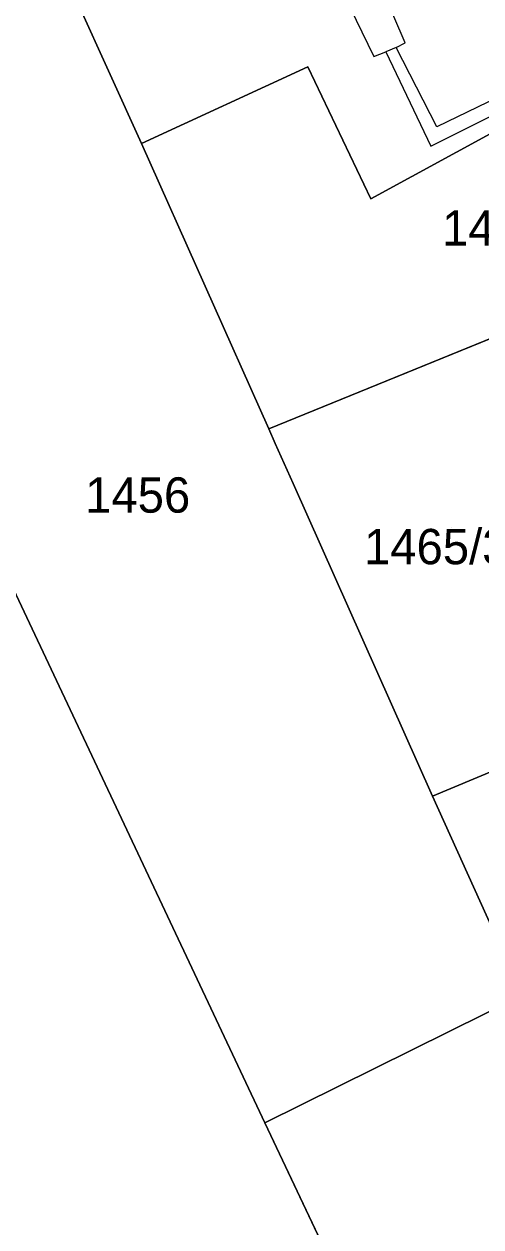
# Model space of a CAD drawing. Extents: x -263943 to -261149, y -1236934 to -1230686.
# Drawn here: x -262804.7 to -262778.8, y -1235182.6 to -1235114.5 of the extents above; entities that cross this region are included whole.
import ezdxf

# ---------------------------------------------------------------- set-up
doc = ezdxf.new("R2010")
doc.units = 0
for name, color, linetype in [('body_kn', 7, 'Continuous'), ('kladpar_druhypozemkov', 7, 'Continuous'), ('kladpar_hranice', 7, 'Continuous'), ('kladpar_parcelnecisla', 7, 'Continuous'), ('kladpar_plochy', 7, 'Continuous'), ('zappar_hrandruhpozemk', 7, 'Continuous')]:
    doc.layers.add(name, color=color, linetype=linetype)

msp = doc.modelspace()

# ---------------------------------------------------------------- linework, layer by layer
at = {"layer": 'body_kn'}
for p, q in [((-262783.1, -1235115.56), (-262783.1, -1235115.56)), ((-262784.2, -1235116.07), (-262784.2, -1235116.07)), ((-262783.61, -1235115.82), (-262783.61, -1235115.82)), ((-262783.61, -1235115.82), (-262783.61, -1235115.82)), ((-262788.61, -1235116.92), (-262788.61, -1235116.92)), ((-262784.88, -1235116.33), (-262784.88, -1235116.33)), ((-262781.31, -1235120.31), (-262781.31, -1235120.31)), ((-262798.03, -1235121.25), (-262798.03, -1235121.25)), ((-262798.03, -1235121.25), (-262798.03, -1235121.25)), ((-262781.65, -1235121.41), (-262781.65, -1235121.41)), ((-262785.05, -1235124.38), (-262785.05, -1235124.38)), ((-262790.83, -1235137.4), (-262790.83, -1235137.4)), ((-262790.83, -1235137.4), (-262790.83, -1235137.4)), ((-262790.46, -1235138.23), (-262790.46, -1235138.23)), ((-262789.45, -1235140.5), (-262789.45, -1235140.5)), ((-262789.45, -1235140.5), (-262789.45, -1235140.5)), ((-262781.56, -1235158.2), (-262781.56, -1235158.2)), ((-262781.56, -1235158.2), (-262781.56, -1235158.2)), ((-262791.05, -1235176.69), (-262791.05, -1235176.69)), ((-262791.05, -1235176.69), (-262791.05, -1235176.69))]:
    msp.add_line(p, q, dxfattribs=at)
at = {"layer": 'kladpar_druhypozemkov'}
for p, q in [((-262798.77, -1235140.15), (-262798.77, -1235140.15)), ((-262780.47, -1235142.99), (-262780.47, -1235142.99))]:
    msp.add_line(p, q, dxfattribs=at)
at = {"layer": 'kladpar_hranice'}
for points in [[(-262770.96, -1235116.07), (-262770.71, -1235116.57), (-262785.05, -1235124.38), (-262788.61, -1235116.92), (-262798.03, -1235121.25), (-262803.46, -1235109.3), (-262773.42, -1235095.38), (-262770.97, -1235100.89), (-262777.07, -1235103.95), (-262770.96, -1235116.07)], [(-262798.03, -1235121.25), (-262788.61, -1235116.92), (-262785.05, -1235124.38), (-262770.71, -1235116.57), (-262770.96, -1235116.07), (-262777.07, -1235103.95), (-262770.97, -1235100.89), (-262760.15, -1235124.92), (-262790.83, -1235137.4), (-262798.03, -1235121.25)], [(-262791.05, -1235176.69), (-262805.91, -1235145.16), (-262819.32, -1235117.02), (-262803.46, -1235109.3), (-262798.03, -1235121.25), (-262790.83, -1235137.4), (-262790.46, -1235138.23), (-262789.45, -1235140.5), (-262781.56, -1235158.2), (-262776.46, -1235169.47), (-262791.05, -1235176.69)], [(-262804.86, -1235200.94), (-262807.06, -1235201.96), (-262829.24, -1235154.33), (-262841.55, -1235127.8), (-262827.04, -1235120.76), (-262820.68, -1235117.7), (-262819.32, -1235117.02), (-262805.91, -1235145.16), (-262791.05, -1235176.69), (-262783.91, -1235191.77)], [(-262790.83, -1235137.4), (-262760.15, -1235124.92), (-262759.86, -1235125.56), (-262758.6, -1235128.36)], [(-262758.6, -1235128.36), (-262750.94, -1235145.38), (-262774.2, -1235155.12), (-262781.56, -1235158.2), (-262789.45, -1235140.5), (-262790.46, -1235138.23), (-262790.83, -1235137.4)], [(-262781.56, -1235158.2), (-262774.2, -1235155.12), (-262769.67, -1235165.99), (-262771.88, -1235166.92), (-262768.21, -1235174.09), (-262773.3, -1235176.25), (-262776.46, -1235169.47), (-262781.56, -1235158.2)], [(-262783.91, -1235191.77), (-262791.05, -1235176.69), (-262776.46, -1235169.47), (-262773.3, -1235176.25), (-262764.97, -1235194.16), (-262758.74, -1235207.82), (-262773.28, -1235214.22), (-262783.91, -1235191.77)]]:
    msp.add_lwpolyline(points, dxfattribs=at)
at = {"layer": 'kladpar_plochy'}
for p, q in [((-262790.83, -1235137.4), (-262760.15, -1235124.92)), ((-262790.46, -1235138.23), (-262790.83, -1235137.4)), ((-262789.45, -1235140.5), (-262790.46, -1235138.23)), ((-262781.56, -1235158.2), (-262789.45, -1235140.5)), ((-262805.91, -1235145.16), (-262791.05, -1235176.69)), ((-262774.2, -1235155.12), (-262781.56, -1235158.2)), ((-262791.05, -1235176.69), (-262783.91, -1235191.77))]:
    msp.add_line(p, q, dxfattribs=at)
for points in [[(-262770.96, -1235116.07), (-262770.71, -1235116.57), (-262785.05, -1235124.38), (-262788.61, -1235116.92), (-262798.03, -1235121.25), (-262803.46, -1235109.3), (-262773.42, -1235095.38), (-262770.97, -1235100.89), (-262777.07, -1235103.95)], [(-262798.03, -1235121.25), (-262788.61, -1235116.92), (-262785.05, -1235124.38), (-262770.71, -1235116.57), (-262770.96, -1235116.07), (-262777.07, -1235103.95), (-262770.97, -1235100.89), (-262760.15, -1235124.92), (-262790.83, -1235137.4)], [(-262791.05, -1235176.69), (-262805.91, -1235145.16), (-262819.32, -1235117.02), (-262803.46, -1235109.3), (-262798.03, -1235121.25), (-262790.83, -1235137.4), (-262790.46, -1235138.23), (-262789.45, -1235140.5), (-262781.56, -1235158.2), (-262776.46, -1235169.47)], [(-262781.56, -1235158.2), (-262774.2, -1235155.12), (-262769.67, -1235165.99), (-262771.88, -1235166.92), (-262768.21, -1235174.09), (-262773.3, -1235176.25), (-262776.46, -1235169.47)], [(-262783.91, -1235191.77), (-262791.05, -1235176.69), (-262776.46, -1235169.47), (-262773.3, -1235176.25), (-262764.97, -1235194.16), (-262758.74, -1235207.82), (-262773.28, -1235214.22)]]:
    msp.add_lwpolyline(points, close=True, dxfattribs=at)
at = {"layer": 'zappar_hrandruhpozemk'}
msp.add_line((-262772.07, -1235115.81), (-262781.31, -1235120.31), dxfattribs=at)
for points in [[(-262782.76, -1235106.75), (-262781.23, -1235110.14), (-262786.57, -1235112.85), (-262784.88, -1235116.33), (-262784.2, -1235116.07), (-262781.65, -1235121.41), (-262770.96, -1235116.07)], [(-262783.61, -1235115.82), (-262783.1, -1235115.56), (-262783.74, -1235114.06), (-262784.37, -1235112.6), (-262783.31, -1235112.08), (-262782.6, -1235111.73)], [(-262781.31, -1235120.31), (-262783.61, -1235115.82), (-262784.2, -1235116.07)]]:
    msp.add_lwpolyline(points, dxfattribs=at)

# ---------------------------------------------------------------- texts
at = {"layer": 'kladpar_parcelnecisla'}
for s, p in [('1465/1', (-262781.016, -1235127.03)), ('1456', (-262801.226, -1235142.15)), ('1465/3', (-262785.438, -1235145.07))]:
    msp.add_text(s, height=2, dxfattribs=at).set_placement(p)

doc.saveas('drawing.dxf')
